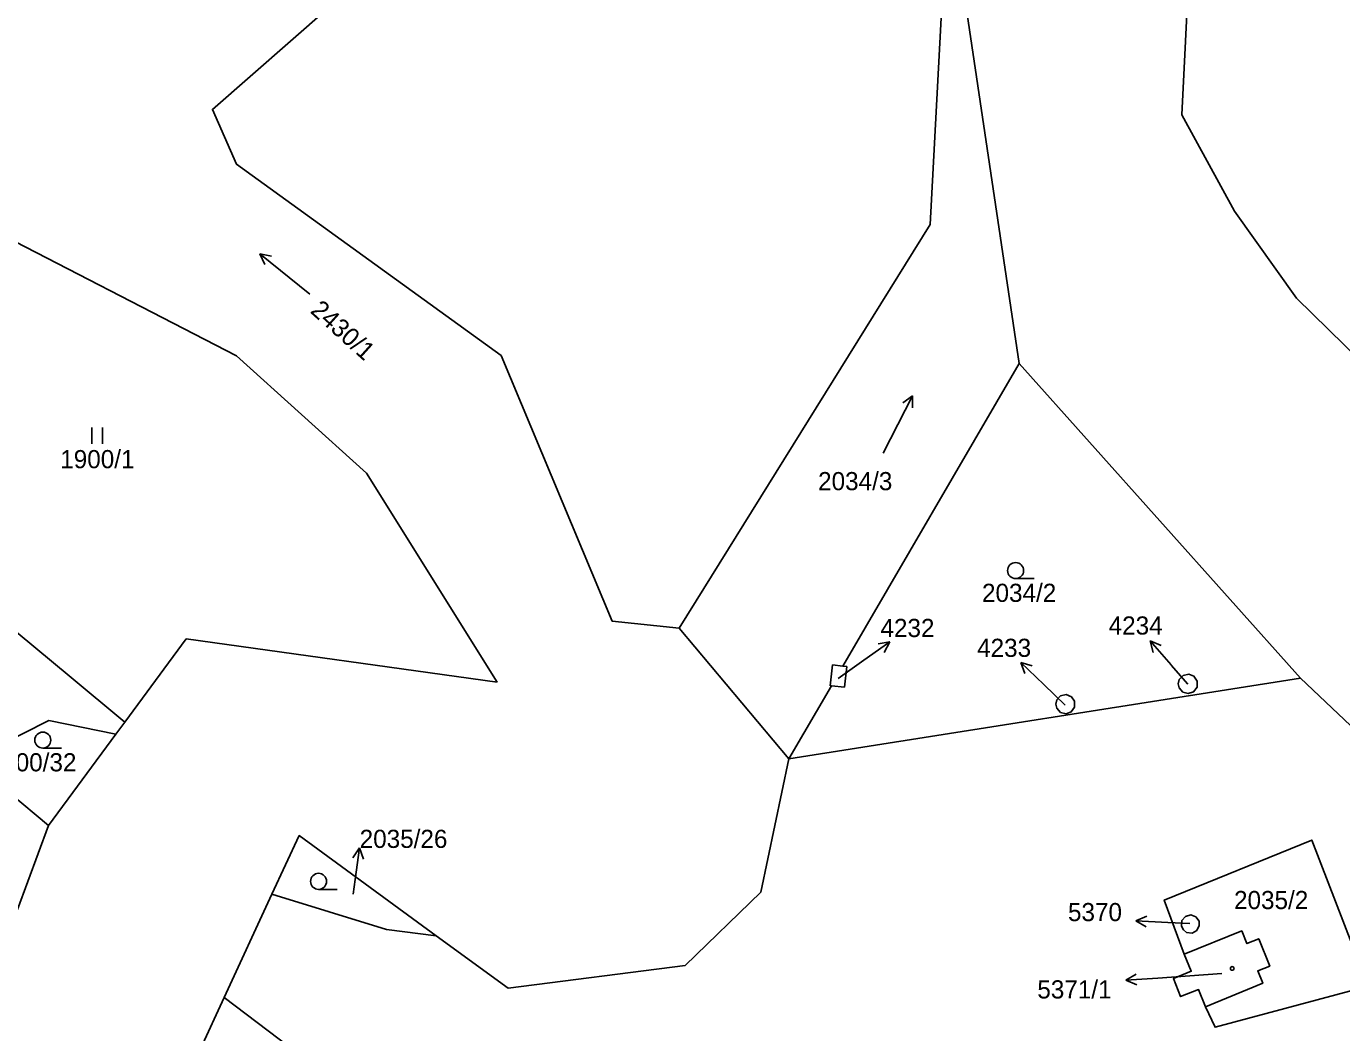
# Model space of a CAD drawing. Extents: x -667048 to -665920, y -1108425 to -1107247.
# Drawn here: x -666139.7 to -666016.5, y -1107625.4 to -1107531.2 of the extents above; entities that cross this region are included whole.
import ezdxf

# ---------------------------------------------------------------- set-up
doc = ezdxf.new("R2010")
doc.units = 0
for name, color, linetype in [('Default', 7, 'Continuous'), ('Hranice parcel', 7, 'Continuous'), ('Parcelní čísla', 7, 'Continuous'), ('Pop_ PČ_ popisy', 7, 'Continuous'), ('Značky budov', 7, 'Continuous'), ('Značky kultur', 7, 'Continuous')]:
    doc.layers.add(name, color=color, linetype=linetype)

# ---------------------------------------------------------------- blocks, each defined once
blk = doc.blocks.new('8.021')
at = {"layer": 'Default'}
for p, q in [((3018, -10), (2039, 490)), ((-2982, -10), (3018, -10)), ((3018, -10), (2039, -510))]:
    blk.add_line(p, q, dxfattribs=at)
blk = doc.blocks.new('3.041')
at = {"layer": 'Default'}
blk.add_line((8, 0), (1758, 0), dxfattribs=at)
blk.add_circle((8, 750), 750, dxfattribs=at)
blk = doc.blocks.new('4.021')
at = {"layer": 'Default'}
blk.add_circle((-7, 1), 175, dxfattribs=at)
blk = doc.blocks.new('10291')
at = {"layer": 'Default'}
for p, q in [((0, 3001), (-500, 2001)), ((0, 1), (0, 3001)), ((0, 3001), (500, 2001))]:
    blk.add_line(p, q, dxfattribs=at)
blk = doc.blocks.new('3.061')
at = {"layer": 'Default'}
for p, q in [((-511, -1), (-511, 1499)), ((489, -1), (489, 1499))]:
    blk.add_line(p, q, dxfattribs=at)

msp = doc.modelspace()

# ---------------------------------------------------------------- linework, layer by layer
at = {"layer": 'Hranice parcel'}
for points in [[(-666078.53, -1107587.54), (-666084.83, -1107586.87), (-666095.21, -1107561.99), (-666119.98, -1107544.08), (-666122.25, -1107538.94), (-666111.42, -1107529.45), (-666083.41, -1107520.89), (-666070.02, -1107502.86), (-666067.9, -1107440.22), (-666063.91, -1107436.22)], [(-665927.32, -1107631.76), (-665951.75, -1107613.17), (-665956.95, -1107610.08), (-665980.3, -1107596.2), (-666020.72, -1107556.63), (-666026.53, -1107548.48), (-666031.47, -1107539.46), (-666030.14, -1107512.46), (-665994.5, -1107481.72), (-665990.06, -1107474.14)], [(-666053.35, -1107518.04), (-666055.04, -1107549.73), (-666078.53, -1107587.54)], [(-666046.71, -1107562.75), (-666053.35, -1107518.04)], [(-666095.59, -1107592.6), (-666107.82, -1107573.01), (-666120, -1107562.01), (-666144.73, -1107549.3), (-666144.45, -1107544.99)], [(-666046.71, -1107562.75), (-666063.2, -1107591.08)], [(-666020.36, -1107592.21), (-666046.71, -1107562.75)], [(-666170.6, -1107563.01), (-666135.67, -1107591.99), (-666130.46, -1107596.34)], [(-666078.53, -1107587.54), (-666068.27, -1107599.78)], [(-666130.46, -1107596.34), (-666124.7, -1107588.52), (-666095.59, -1107592.6)], [(-666064.4, -1107592.92), (-666064.17, -1107590.97)], [(-666064.17, -1107590.97), (-666063.2, -1107591.08)], [(-666063.2, -1107591.08), (-666062.85, -1107591.12)], [(-666062.85, -1107591.12), (-666063.07, -1107593.07)], [(-666068.27, -1107599.78), (-666020.36, -1107592.21)], [(-666031.38, -1107593.52), (-666031.73, -1107593.12), (-666031.81, -1107592.75), (-666031.71, -1107592.34), (-666031.34, -1107591.95), (-666030.82, -1107591.84), (-666030.33, -1107592.04), (-666030.03, -1107592.48), (-666030.04, -1107593.06), (-666030.37, -1107593.49), (-666030.87, -1107593.66), (-666031.38, -1107593.52)], [(-665927.32, -1107665.03), (-665937.88, -1107654.17), (-665964.33, -1107633.28), (-665981.95, -1107623.87), (-665996.25, -1107615.04), (-666020.36, -1107592.21)], [(-666064.28, -1107592.93), (-666068.27, -1107599.78)], [(-666064.28, -1107592.93), (-666064.4, -1107592.92)], [(-666063.07, -1107593.07), (-666064.28, -1107592.93)], [(-666042.82, -1107593.87), (-666042.3, -1107593.75), (-666041.81, -1107593.95), (-666041.51, -1107594.38), (-666041.51, -1107594.93), (-666041.82, -1107595.36), (-666042.31, -1107595.55), (-666042.83, -1107595.42), (-666043.18, -1107595.03), (-666043.26, -1107594.65), (-666043.18, -1107594.25), (-666042.82, -1107593.87)], [(-666144.93, -1107599.89), (-666137.56, -1107596.19), (-666131.28, -1107597.45)], [(-666131.28, -1107597.45), (-666130.46, -1107596.34)], [(-666137.59, -1107606.01), (-666131.28, -1107597.45)], [(-666137.59, -1107606.01), (-666144.93, -1107599.89)], [(-666068.27, -1107599.78), (-666070.9, -1107612.26), (-666077.99, -1107619.11), (-666094.55, -1107621.25), (-666101.29, -1107616.33)], [(-666140.51, -1107613.88), (-666137.59, -1107606.01)], [(-666116.67, -1107612.45), (-666114.12, -1107606.95), (-666101.29, -1107616.33)], [(-666031.24, -1107618.05), (-666033.12, -1107612.99), (-666019.3, -1107607.37), (-666014.01, -1107621.06), (-666028.36, -1107624.9), (-666029.25, -1107622.99)], [(-666116.67, -1107612.45), (-666121.14, -1107622.11)], [(-666101.29, -1107616.33), (-666105.96, -1107615.75), (-666116.67, -1107612.45)], [(-666031.13, -1107614.53), (-666030.64, -1107614.39), (-666030.16, -1107614.57), (-666029.86, -1107614.98), (-666029.83, -1107615.38), (-666030.05, -1107615.83), (-666030.5, -1107616.08), (-666031.02, -1107616.02), (-666031.3, -1107615.79), (-666031.5, -1107615.44), (-666031.46, -1107614.92), (-666031.13, -1107614.53)], [(-666031.24, -1107618.05), (-666025.86, -1107615.89), (-666025.38, -1107617.07), (-666024.27, -1107616.62), (-666023.24, -1107619.17), (-666024.36, -1107619.62), (-666023.89, -1107620.79), (-666029.25, -1107622.99)], [(-666029.25, -1107622.99), (-666029.9, -1107621.37), (-666031.58, -1107622.04), (-666032.26, -1107620.34), (-666030.59, -1107619.66), (-666031.24, -1107618.05)], [(-666126.55, -1107636.9), (-666123.38, -1107626.94), (-666121.14, -1107622.11)], [(-666121.14, -1107622.11), (-666108.79, -1107631.49), (-666106.92, -1107642.04)]]:
    msp.add_lwpolyline(points, dxfattribs=at)
at = {"layer": 'Pop_ PČ_ popisy'}
for points in [[(-666063.66, -1107592.24), (-666061.26, -1107590.54)], [(-666030.91, -1107592.79), (-666032.46, -1107590.98)], [(-666042.39, -1107594.73), (-666044.38, -1107592.82)], [(-666109.07, -1107612.43), (-666108.88, -1107611.08)], [(-666030.73, -1107615.2), (-666032.77, -1107615.11)], [(-666027.71, -1107619.87), (-666033.71, -1107620.3)]]:
    msp.add_lwpolyline(points, dxfattribs=at)

# ---------------------------------------------------------------- block references
for p, xscale, yscale, rotation in [((-666061.26, -1107590.54), 0.0010000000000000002, 0.0010000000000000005, -55.00000004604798), ((-666032.46, -1107590.98), 0.0010000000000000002, 0.0010000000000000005, 40.999999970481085), ((-666044.38, -1107592.82), 0.0010000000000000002, 0.001, 45.99999995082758), ((-666108.88, -1107611.08), 0.0010000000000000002, 0.0010000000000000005, -8.000000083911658), ((-666032.77, -1107615.11), 0.001, 0.0010000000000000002, 87.00000000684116), ((-666033.71, -1107620.3), 0.0010000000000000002, 0.0010000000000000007, 93.99999998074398)]:
    msp.add_blockref('10291', p, dxfattribs=dict(at, xscale=xscale, yscale=yscale, rotation=rotation))
at = {"layer": 'Značky budov', "xscale": 0.0010000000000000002, "yscale": 0.0010000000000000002}
msp.add_blockref('4.021', (-666026.74, -1107619.4), dxfattribs=at)
at = {"layer": 'Značky kultur', "xscale": 0.0010000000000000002}
for p, yscale, rotation in [((-666115.46, -1107554.38), 0.0010000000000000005, 140.99999993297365), ((-666058.08, -1107568.47), 0.001, 62.999999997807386)]:
    msp.add_blockref('8.021', p, dxfattribs=dict(at, yscale=yscale, rotation=rotation))
at = {"layer": 'Značky kultur', "xscale": 0.0010000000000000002, "yscale": 0.0010000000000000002}
for name, p in [('3.061', (-666133.02, -1107570.25)), ('3.041', (-666047.04, -1107582.89)), ('3.041', (-666138.14, -1107598.76)), ('3.041', (-666112.32, -1107611.99))]:
    msp.add_blockref(name, p, dxfattribs=at)

# ---------------------------------------------------------------- texts
at = {"layer": 'Parcelní čísla'}
msp.add_text('2430/1', height=1.7, rotation=318, dxfattribs=at).set_placement((-666113.17, -1107557.92))
for s, p in [('1900/1', (-666136.5, -1107572.55)), ('2034/3', (-666065.53, -1107574.61)), ('2034/2', (-666050.18, -1107585.07)), ('4232', (-666059.69, -1107588.36)), ('4234', (-666038.32, -1107588.13)), ('4233', (-666050.64, -1107590.22)), ('1900/32', (-666143.2, -1107600.94)), ('2035/26', (-666108.46, -1107608.11)), ('2035/2', (-666026.58, -1107613.84)), ('5370', (-666042.13, -1107614.97)), ('5371/1', (-666045, -1107622.21))]:
    msp.add_text(s, height=1.7, dxfattribs=at).set_placement(p)

doc.saveas('drawing.dxf')
